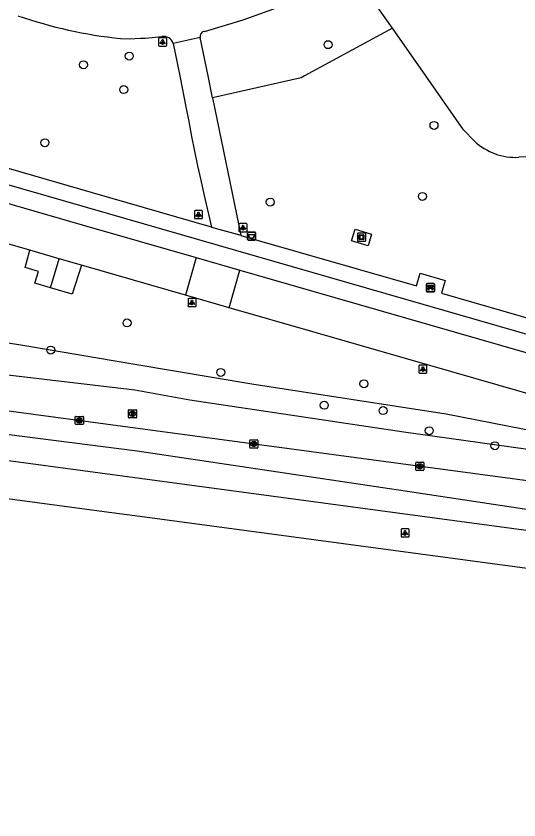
# Model space of a CAD drawing. Extents: x 161402 to 161933, y 381650 to 382313.
# Drawn here: x 161485.4 to 161547.1, y 381658.8 to 381757.3 of the extents above; entities that cross this region are included whole.
import ezdxf

# ---------------------------------------------------------------- set-up
doc = ezdxf.new("R2010")
doc.units = 0
for name, color, linetype in [('IMGEO_Afvalbak', 7, 'Continuous'), ('IMGEO_Bank', 7, 'Continuous'), ('IMGEO_Berm_groen', 7, 'Continuous'), ('IMGEO_Boom', 7, 'Continuous'), ('IMGEO_Groenvoorziening', 7, 'Continuous'), ('IMGEO_Kolk', 7, 'Continuous'), ('IMGEO_Kunstobject', 7, 'Continuous'), ('IMGEO_Lichtpunt', 7, 'Continuous'), ('IMGEO_Meer_plas_ven_vijver', 7, 'Continuous'), ('IMGEO_Rijbaan_lokaal_open', 7, 'Continuous'), ('IMGEO_Rijbaan_regionaal_gesloten', 7, 'Continuous'), ('IMGEO_Rioolput', 7, 'Continuous'), ('IMGEO_Voetpad_gesloten', 7, 'Continuous'), ('IMGEO_Voetpad_open', 7, 'Continuous')]:
    doc.layers.add(name, color=color, linetype=linetype)

msp = doc.modelspace()

# ---------------------------------------------------------------- linework, layer by layer
at = {"layer": 'IMGEO_Afvalbak'}
for p, q in [((161513.805, 381729.965), (161513.805, 381730.765)), ((161513.805, 381730.765), (161513.805, 381729.965)), ((161513.905, 381730.865), (161514.695, 381730.865)), ((161514.695, 381730.865), (161513.905, 381730.865)), ((161514.795, 381730.765), (161514.795, 381729.965)), ((161514.795, 381729.965), (161514.795, 381730.765)), ((161514.695, 381729.865), (161513.905, 381729.865)), ((161513.905, 381729.865), (161514.695, 381729.865))]:
    msp.add_line(p, q, dxfattribs=at)
msp.add_lwpolyline([(161513.948, 381730.579), (161514.652, 381730.579), (161514.503, 381730.109), (161514.097, 381730.109), (161513.948, 381730.579)], dxfattribs=at)
for centre, start, end in [((161513.905, 381730.765), 90, 180), ((161513.905, 381730.765), 90, 180), ((161514.695, 381730.765), 0, 90), ((161514.695, 381730.765), 360, 90), ((161513.905, 381729.965), 180, 270), ((161513.905, 381729.965), 180, 270), ((161514.695, 381729.965), 270, 0), ((161514.695, 381729.965), 270, 0)]:
    msp.add_arc(centre, 0.1, start, end, dxfattribs=at)
at = {"layer": 'IMGEO_Bank'}
for p, q in [((161535.761, 381723.619), (161535.761, 381724.46)), ((161535.761, 381724.46), (161535.761, 381723.619)), ((161535.836, 381724.544), (161536.677, 381724.544)), ((161536.677, 381724.544), (161535.836, 381724.544)), ((161536.07, 381724.05), (161536.07, 381724.156)), ((161536.114, 381724.156), (161536.114, 381724.05)), ((161536.402, 381724.162), (161536.12, 381724.162)), ((161536.408, 381724.05), (161536.408, 381724.156)), ((161536.452, 381724.156), (161536.452, 381724.05)), ((161536.761, 381724.469), (161536.761, 381723.628)), ((161536.761, 381723.628), (161536.761, 381724.469)), ((161536.686, 381723.544), (161535.845, 381723.544)), ((161535.845, 381723.544), (161536.686, 381723.544)), ((161536.458, 381723.942), (161536.065, 381723.942)), ((161536.12, 381724.044), (161536.402, 381724.044))]:
    msp.add_line(p, q, dxfattribs=at)
for points in [[(161536.064, 381724.162), (161535.978, 381724.162), (161535.978, 381724.323), (161536.541, 381724.323), (161536.541, 381724.162), (161536.458, 381724.162)], [(161536.008, 381723.942), (161535.866, 381723.942), (161535.978, 381724.044), (161536.064, 381724.044)], [(161536.058, 381723.935), (161536.058, 381723.728), (161536.015, 381723.728), (161536.015, 381723.935)], [(161536.458, 381724.044), (161536.541, 381724.044), (161536.653, 381723.942), (161536.514, 381723.942)], [(161536.508, 381723.935), (161536.508, 381723.728), (161536.464, 381723.728), (161536.464, 381723.935)]]:
    msp.add_lwpolyline(points, dxfattribs=at)
for centre, radius, start, end in [((161535.839, 381724.466), 0.0779, 92.4484, 184.28452), ((161535.839, 381724.466), 0.0779, 92.4484, 184.28452), ((161536.063, 381724.155), 0.00671, 2.89567, 87.10433), ((161536.12, 381724.155), 0.00671, 92.89567, 177.10433), ((161536.402, 381724.155), 0.00671, 2.89567, 87.10433), ((161536.459, 381724.155), 0.00671, 92.89567, 177.10433), ((161536.683, 381724.466), 0.0779, 2.4484, 94.28452), ((161536.683, 381724.466), 0.0779, 2.4484, 94.28452), ((161535.839, 381723.622), 0.0779, 182.4484, 274.28452), ((161535.839, 381723.622), 0.0779, 182.4484, 274.28452), ((161536.008, 381723.935), 0.00671, 2.89567, 87.10433), ((161536.065, 381723.935), 0.00671, 92.89567, 177.10433), ((161536.063, 381724.051), 0.00671, 272.89567, 357.10433), ((161536.12, 381724.051), 0.00671, 182.89567, 267.10433), ((161536.402, 381724.051), 0.00671, 272.89567, 357.10433), ((161536.459, 381724.051), 0.00671, 182.89567, 267.10433), ((161536.457, 381723.935), 0.00671, 2.89567, 87.10433), ((161536.514, 381723.935), 0.00671, 92.89567, 177.10433), ((161536.683, 381723.622), 0.0779, 272.4484, 4.28452), ((161536.683, 381723.622), 0.0779, 272.4484, 4.28452)]:
    msp.add_arc(centre, radius, start, end, dxfattribs=at)
at = {"layer": 'IMGEO_Berm_groen'}
for points in [[(161414.729, 381720.986), (161414.872, 381722.243), (161415.659, 381723.737), (161416.807, 381724.974), (161417.694, 381725.496), (161419.991, 381725.975), (161422.336, 381726.035), (161425.949, 381725.851), (161464.494, 381720.439), (161486.232, 381717.019), (161500, 381714.687), (161514.329, 381712.259), (161538.196, 381708.583), (161553.251, 381705.645), (161566.854, 381702.409), (161567.845, 381702.004), (161568.717, 381701.384)], [(161414.729, 381720.986), (161421.115, 381720.1), (161421.193, 381720.541), (161421.637, 381721.268), (161422.47, 381721.45), (161461.503, 381716.064), (161500, 381711.507), (161506.756, 381710.29), (161533, 381706.394), (161568.717, 381701.384)]]:
    msp.add_lwpolyline(points, dxfattribs=at)
at = {"layer": 'IMGEO_Boom'}
for centre in [(161523.702, 381753.837), (161499.306, 381752.445), (161493.683, 381751.371), (161498.627, 381748.324), (161536.696, 381743.941), (161488.949, 381741.815), (161516.595, 381734.536), (161535.273, 381735.237), (161499.039, 381719.731), (161489.67, 381716.396), (161510.526, 381713.668), (161528.095, 381712.267), (161523.222, 381709.639), (161530.442, 381708.986), (161536.114, 381706.519), (161544.167, 381704.676)]:
    msp.add_circle(centre, 0.489, dxfattribs=at)
at = {"layer": 'IMGEO_Groenvoorziening'}
msp.add_lwpolyline([(161531.611, 381755.849), (161520.804, 381750), (161520.388, 381749.775), (161509.519, 381747.311)], dxfattribs=at)
at = {"layer": 'IMGEO_Kolk'}
for p, q in [((161492.678, 381707.351), (161492.678, 381708.203)), ((161492.753, 381708.277), (161493.605, 381708.277)), ((161493.189, 381707.497), (161493.164, 381707.497)), ((161493.166, 381708.057), (161493.191, 381708.057)), ((161493.679, 381708.203), (161493.679, 381707.351)), ((161493.605, 381707.277), (161492.753, 381707.277)), ((161514.159, 381705.391), (161515.011, 381705.391)), ((161514.084, 381704.465), (161514.084, 381705.317)), ((161514.595, 381704.611), (161514.57, 381704.611)), ((161514.572, 381705.171), (161514.597, 381705.171)), ((161515.085, 381705.317), (161515.085, 381704.465)), ((161515.011, 381704.391), (161514.159, 381704.391)), ((161534.456, 381701.729), (161534.456, 381702.581)), ((161534.531, 381702.655), (161535.383, 381702.655)), ((161534.944, 381702.435), (161534.969, 381702.435)), ((161535.457, 381702.581), (161535.457, 381701.729)), ((161535.383, 381701.655), (161534.531, 381701.655)), ((161534.967, 381701.875), (161534.942, 381701.875))]:
    msp.add_line(p, q, dxfattribs=at)
for points in [[(161492.678, 381707.351), (161492.678, 381708.203)], [(161492.753, 381708.277), (161493.605, 381708.277)], [(161492.999, 381707.977), (161493.122, 381707.977), (161493.122, 381707.826), (161493.252, 381707.977), (161493.416, 381707.977), (161493.27, 381707.826), (161493.423, 381707.577), (161493.271, 381707.577), (161493.186, 381707.741), (161493.122, 381707.674), (161493.122, 381707.577), (161492.999, 381707.577), (161492.999, 381707.977)], [(161493.679, 381708.203), (161493.679, 381707.351)], [(161493.605, 381707.277), (161492.753, 381707.277)], [(161514.159, 381705.391), (161515.011, 381705.391)], [(161514.084, 381704.465), (161514.084, 381705.317)], [(161514.405, 381705.091), (161514.528, 381705.091), (161514.528, 381704.94), (161514.658, 381705.091), (161514.822, 381705.091), (161514.676, 381704.94), (161514.829, 381704.691), (161514.677, 381704.691), (161514.592, 381704.855), (161514.528, 381704.788), (161514.528, 381704.691), (161514.405, 381704.691), (161514.405, 381705.091)], [(161515.085, 381705.317), (161515.085, 381704.465)], [(161515.011, 381704.391), (161514.159, 381704.391)], [(161534.456, 381701.729), (161534.456, 381702.581)], [(161534.531, 381702.655), (161535.383, 381702.655)], [(161535.457, 381702.581), (161535.457, 381701.729)], [(161535.383, 381701.655), (161534.531, 381701.655)], [(161534.777, 381702.355), (161534.9, 381702.355), (161534.9, 381702.204), (161535.03, 381702.355), (161535.194, 381702.355), (161535.048, 381702.204), (161535.201, 381701.955), (161535.049, 381701.955), (161534.964, 381702.119), (161534.9, 381702.052), (161534.9, 381701.955), (161534.777, 381701.955), (161534.777, 381702.355)]]:
    msp.add_lwpolyline(points, dxfattribs=at)
for centre, start, end in [((161492.755, 381708.201), 91.55205, 178.44795), ((161492.755, 381708.201), 91.55205, 178.44795), ((161493.603, 381708.201), 1.55205, 88.44795), ((161493.603, 381708.201), 1.55205, 88.44795), ((161492.755, 381707.353), 181.55205, 268.44795), ((161492.755, 381707.353), 181.55205, 268.44795), ((161493.603, 381707.353), 271.55205, 358.44795), ((161493.603, 381707.353), 271.55205, 358.44795), ((161514.161, 381705.315), 91.55205, 178.44795), ((161514.161, 381705.315), 91.55205, 178.44795), ((161515.009, 381705.315), 1.55205, 88.44795), ((161515.009, 381705.315), 1.55205, 88.44795), ((161514.161, 381704.467), 181.55205, 268.44795), ((161514.161, 381704.467), 181.55205, 268.44795), ((161515.009, 381704.467), 271.55205, 358.44795), ((161515.009, 381704.467), 271.55205, 358.44795), ((161534.533, 381702.579), 91.55205, 178.44795), ((161534.533, 381702.579), 91.55205, 178.44795), ((161535.381, 381702.579), 1.55205, 88.44795), ((161535.381, 381702.579), 1.55205, 88.44795), ((161534.533, 381701.731), 181.55205, 268.44795), ((161534.533, 381701.731), 181.55205, 268.44795), ((161535.381, 381701.731), 271.55205, 358.44795), ((161535.381, 381701.731), 271.55205, 358.44795)]:
    msp.add_arc(centre, 0.0765, start, end, dxfattribs=at)
for centre, major_axis, ratio, start_param, end_param in [((161493.165, 381707.777), (-0.387, 0.002), 0.722429, 4.712389, 7.853982), ((161493.19, 381707.777), (-0.39, 0.002), 0.717154, 1.570796, 4.712389), ((161514.571, 381704.891), (-0.387, 0.002), 0.722429, 4.712389, 7.853982), ((161514.596, 381704.891), (-0.39, 0.002), 0.717154, 1.570796, 4.712389), ((161534.943, 381702.155), (-0.387, 0.002), 0.722429, 4.712389, 7.853982), ((161534.968, 381702.155), (-0.39, 0.002), 0.717154, 1.570796, 4.712389)]:
    msp.add_ellipse(centre, major_axis=major_axis, ratio=ratio, start_param=start_param, end_param=end_param, dxfattribs=at)
at = {"layer": 'IMGEO_Kunstobject'}
for p, q in [((161527.316, 381730.662), (161527.316, 381729.821)), ((161527.316, 381730.662), (161527.316, 381729.821)), ((161528.232, 381730.746), (161527.391, 381730.746)), ((161528.232, 381730.746), (161527.391, 381730.746)), ((161527.53, 381730.01), (161527.53, 381730.484)), ((161527.58, 381730.534), (161528.054, 381730.534)), ((161527.61, 381730.434), (161527.61, 381730.06)), ((161528.004, 381730.454), (161527.63, 381730.454)), ((161527.63, 381730.04), (161528.004, 381730.04)), ((161528.024, 381730.06), (161528.024, 381730.434)), ((161528.104, 381730.484), (161528.104, 381730.01)), ((161528.316, 381729.83), (161528.316, 381730.671)), ((161528.316, 381729.83), (161528.316, 381730.671)), ((161527.4, 381729.746), (161528.241, 381729.746)), ((161527.4, 381729.746), (161528.241, 381729.746)), ((161528.054, 381729.96), (161527.58, 381729.96))]:
    msp.add_line(p, q, dxfattribs=at)
for centre, radius, start, end in [((161527.394, 381730.668), 0.0779, 92.4484, 184.28452), ((161527.394, 381730.668), 0.0779, 92.4484, 184.28452), ((161527.58, 381730.484), 0.05, 90, 180), ((161527.63, 381730.434), 0.02, 90, 180), ((161527.63, 381730.06), 0.02, 180, 270), ((161528.004, 381730.434), 0.02, 360, 90), ((161528.004, 381730.06), 0.02, 270, 0), ((161528.054, 381730.484), 0.05, 360, 90), ((161528.238, 381730.668), 0.0779, 2.4484, 94.28452), ((161528.238, 381730.668), 0.0779, 2.4484, 94.28452), ((161527.394, 381729.824), 0.0779, 182.4484, 274.28452), ((161527.394, 381729.824), 0.0779, 182.4484, 274.28452), ((161527.58, 381730.01), 0.05, 180, 270), ((161528.054, 381730.01), 0.05, 270, 0), ((161528.238, 381729.824), 0.0779, 272.4484, 4.28452), ((161528.238, 381729.824), 0.0779, 272.4484, 4.28452)]:
    msp.add_arc(centre, radius, start, end, dxfattribs=at)
at = {"layer": 'IMGEO_Lichtpunt'}
for p, q in [((161503.802, 381754.662), (161502.994, 381754.662)), ((161503.802, 381754.662), (161502.994, 381754.662)), ((161502.9, 381754.567), (161502.9, 381753.76)), ((161502.9, 381754.567), (161502.9, 381753.76)), ((161503.896, 381753.76), (161503.896, 381754.567)), ((161503.896, 381753.76), (161503.896, 381754.567)), ((161502.994, 381753.666), (161503.802, 381753.666)), ((161502.994, 381753.666), (161503.802, 381753.666)), ((161507.298, 381733.414), (161507.298, 381732.607)), ((161507.298, 381733.414), (161507.298, 381732.607)), ((161508.2, 381733.509), (161507.392, 381733.509)), ((161508.2, 381733.509), (161507.392, 381733.509)), ((161508.294, 381732.607), (161508.294, 381733.414)), ((161508.294, 381732.607), (161508.294, 381733.414)), ((161507.392, 381732.513), (161508.2, 381732.513)), ((161507.392, 381732.513), (161508.2, 381732.513)), ((161512.761, 381731.801), (161512.761, 381730.994)), ((161512.761, 381731.801), (161512.761, 381730.994)), ((161513.663, 381731.896), (161512.855, 381731.896)), ((161513.663, 381731.896), (161512.855, 381731.896)), ((161513.757, 381730.994), (161513.757, 381731.801)), ((161513.757, 381730.994), (161513.757, 381731.801)), ((161512.855, 381730.9), (161513.663, 381730.9)), ((161512.855, 381730.9), (161513.663, 381730.9)), ((161506.511, 381722.632), (161506.511, 381721.825)), ((161506.511, 381722.632), (161506.511, 381721.825)), ((161507.413, 381722.727), (161506.605, 381722.727)), ((161507.413, 381722.727), (161506.605, 381722.727)), ((161507.507, 381721.825), (161507.507, 381722.632)), ((161507.507, 381721.825), (161507.507, 381722.632)), ((161506.605, 381721.731), (161507.413, 381721.731)), ((161506.605, 381721.731), (161507.413, 381721.731)), ((161534.835, 381714.467), (161534.835, 381713.66)), ((161534.835, 381714.467), (161534.835, 381713.66)), ((161535.737, 381714.562), (161534.929, 381714.562)), ((161535.737, 381714.562), (161534.929, 381714.562)), ((161535.831, 381713.66), (161535.831, 381714.467)), ((161535.831, 381713.66), (161535.831, 381714.467)), ((161534.929, 381713.566), (161535.737, 381713.566)), ((161534.929, 381713.566), (161535.737, 381713.566)), ((161532.648, 381694.389), (161532.648, 381693.582)), ((161532.648, 381694.389), (161532.648, 381693.582)), ((161533.55, 381694.484), (161532.742, 381694.484)), ((161533.55, 381694.484), (161532.742, 381694.484)), ((161533.644, 381693.582), (161533.644, 381694.389)), ((161533.644, 381693.582), (161533.644, 381694.389)), ((161532.742, 381693.488), (161533.55, 381693.488)), ((161532.742, 381693.488), (161533.55, 381693.488))]:
    msp.add_line(p, q, dxfattribs=at)
for points in [[(161503.274, 381754.231), (161503.313, 381754.203), (161503.125, 381753.941), (161503.087, 381753.968), (161503.274, 381754.231)], [(161503.376, 381754.183), (161503.423, 381754.183), (161503.423, 381753.861), (161503.376, 381753.861), (161503.376, 381754.183)], [(161503.486, 381754.203), (161503.524, 381754.23), (161503.711, 381753.968), (161503.672, 381753.94), (161503.486, 381754.203)], [(161507.672, 381733.078), (161507.711, 381733.05), (161507.523, 381732.788), (161507.485, 381732.815), (161507.672, 381733.078)], [(161507.774, 381733.03), (161507.821, 381733.03), (161507.821, 381732.708), (161507.774, 381732.708), (161507.774, 381733.03)], [(161507.884, 381733.05), (161507.922, 381733.077), (161508.109, 381732.815), (161508.07, 381732.787), (161507.884, 381733.05)], [(161513.135, 381731.465), (161513.174, 381731.437), (161512.986, 381731.175), (161512.948, 381731.202), (161513.135, 381731.465)], [(161513.237, 381731.417), (161513.284, 381731.417), (161513.284, 381731.095), (161513.237, 381731.095), (161513.237, 381731.417)], [(161513.347, 381731.437), (161513.385, 381731.464), (161513.572, 381731.202), (161513.533, 381731.174), (161513.347, 381731.437)], [(161506.885, 381722.296), (161506.924, 381722.268), (161506.736, 381722.006), (161506.698, 381722.033), (161506.885, 381722.296)], [(161506.987, 381722.248), (161507.034, 381722.248), (161507.034, 381721.926), (161506.987, 381721.926), (161506.987, 381722.248)], [(161507.097, 381722.268), (161507.135, 381722.295), (161507.322, 381722.033), (161507.283, 381722.005), (161507.097, 381722.268)], [(161535.209, 381714.131), (161535.248, 381714.103), (161535.06, 381713.841), (161535.022, 381713.868), (161535.209, 381714.131)], [(161535.311, 381714.083), (161535.358, 381714.083), (161535.358, 381713.761), (161535.311, 381713.761), (161535.311, 381714.083)], [(161535.421, 381714.103), (161535.459, 381714.13), (161535.646, 381713.868), (161535.607, 381713.84), (161535.421, 381714.103)], [(161533.022, 381694.053), (161533.061, 381694.025), (161532.873, 381693.763), (161532.835, 381693.79), (161533.022, 381694.053)], [(161533.124, 381694.005), (161533.171, 381694.005), (161533.171, 381693.683), (161533.124, 381693.683), (161533.124, 381694.005)], [(161533.234, 381694.025), (161533.272, 381694.052), (161533.459, 381693.79), (161533.42, 381693.762), (161533.234, 381694.025)]]:
    msp.add_lwpolyline(points, dxfattribs=at)
for centre in [(161503.399, 381754.365), (161507.797, 381733.212), (161513.26, 381731.599), (161507.01, 381722.43), (161535.334, 381714.265), (161533.147, 381694.187)]:
    msp.add_circle(centre, 0.0994, dxfattribs=at)
for centre, start, end in [((161502.994, 381754.567), 90, 180), ((161502.994, 381754.567), 90, 180), ((161503.802, 381754.567), 0, 90), ((161503.802, 381754.567), 0, 90), ((161502.994, 381753.76), 180, 270), ((161502.994, 381753.76), 180, 270), ((161503.802, 381753.76), 270, 0), ((161503.802, 381753.76), 270, 360), ((161507.392, 381733.414), 90, 180), ((161507.392, 381733.414), 90, 180), ((161508.2, 381733.414), 0, 90), ((161508.2, 381733.414), 0, 90), ((161507.392, 381732.607), 180, 270), ((161507.392, 381732.607), 180, 270), ((161508.2, 381732.607), 270, 0), ((161508.2, 381732.607), 270, 360), ((161512.855, 381731.801), 90, 180), ((161512.855, 381731.801), 90, 180), ((161513.663, 381731.801), 0, 90), ((161513.663, 381731.801), 0, 90), ((161512.855, 381730.994), 180, 270), ((161512.855, 381730.994), 180, 270), ((161513.663, 381730.994), 270, 0), ((161513.663, 381730.994), 270, 360), ((161506.605, 381722.632), 90, 180), ((161506.605, 381722.632), 90, 180), ((161507.413, 381722.632), 0, 90), ((161507.413, 381722.632), 0, 90), ((161506.605, 381721.825), 180, 270), ((161506.605, 381721.825), 180, 270), ((161507.413, 381721.825), 270, 0), ((161507.413, 381721.825), 270, 360), ((161534.929, 381714.467), 90, 180), ((161534.929, 381714.467), 90, 180), ((161535.737, 381714.467), 0, 90), ((161535.737, 381714.467), 0, 90), ((161534.929, 381713.66), 180, 270), ((161534.929, 381713.66), 180, 270), ((161535.737, 381713.66), 270, 0), ((161535.737, 381713.66), 270, 360), ((161532.742, 381694.389), 90, 180), ((161532.742, 381694.389), 90, 180), ((161532.742, 381693.582), 180, 270), ((161532.742, 381693.582), 180, 270), ((161533.55, 381694.389), 0, 90), ((161533.55, 381694.389), 0, 90), ((161533.55, 381693.582), 270, 0), ((161533.55, 381693.582), 270, 360)]:
    msp.add_arc(centre, 0.0946, start, end, dxfattribs=at)
at = {"layer": 'IMGEO_Meer_plas_ven_vijver'}
for points in [[(161531.611, 381755.849), (161525.814, 381764.062)], [(161541.645, 381742.015), (161540.299, 381743.412), (161535.697, 381750), (161531.611, 381755.849)], [(161575.312, 381740.543), (161572.794, 381740.244), (161547.118, 381740.035)]]:
    msp.add_lwpolyline(points, dxfattribs=at)
msp.add_arc((161546.722, 381747.495), 7.47, 227.18503, 273.03715, dxfattribs=at)
at = {"layer": 'IMGEO_Rijbaan_lokaal_open'}
for points in [[(161423.537, 381751.922), (161458.483, 381741.876), (161493.525, 381731.759), (161507.502, 381727.744)], [(161487.109, 381728.631), (161467.984, 381734.136), (161424.232, 381746.77), (161422.307, 381747.284), (161421.908, 381747.401)], [(161490.705, 381727.596), (161487.109, 381728.631)], [(161493.45, 381726.806), (161490.705, 381727.596)], [(161507.502, 381727.744), (161506.198, 381723.137)], [(161507.502, 381727.744), (161512.889, 381726.196)], [(161506.198, 381723.137), (161493.45, 381726.806)], [(161511.545, 381721.598), (161512.889, 381726.196)], [(161512.889, 381726.196), (161550.839, 381715.295)], [(161511.545, 381721.598), (161506.198, 381723.137)], [(161550.274, 381710.457), (161521.825, 381718.639), (161511.545, 381721.598)]]:
    msp.add_lwpolyline(points, dxfattribs=at)
at = {"layer": 'IMGEO_Rijbaan_regionaal_gesloten'}
for points in [[(161414.406, 381718.345), (161620.052, 381690.763)], [(161819.974, 381662.23), (161804.206, 381663.251), (161753.907, 381669.29), (161619.672, 381687.503), (161592.199, 381691.43), (161549.132, 381696.713), (161533.162, 381699.103), (161500.28, 381704.009), (161413.962, 381714.993)], [(161413.616, 381712.377), (161582.68, 381689.648), (161619.348, 381684.737), (161785.447, 381662.49), (161799.427, 381660.835), (161819.493, 381658.805)], [(161680.265, 381671.952), (161638.545, 381677.519), (161618.812, 381680.164), (161535.035, 381691.391), (161500, 381696.081), (161496.223, 381696.587), (161436.501, 381704.561), (161412.983, 381707.708)]]:
    msp.add_lwpolyline(points, dxfattribs=at)
at = {"layer": 'IMGEO_Rioolput'}
for p, q in [((161499.199, 381708.163), (161499.199, 381709.015)), ((161499.274, 381709.089), (161500.126, 381709.089)), ((161499.687, 381708.869), (161499.712, 381708.869)), ((161500.2, 381709.015), (161500.2, 381708.163)), ((161500.126, 381708.089), (161499.274, 381708.089)), ((161499.71, 381708.309), (161499.685, 381708.309))]:
    msp.add_line(p, q, dxfattribs=at)
for points in [[(161499.199, 381708.163), (161499.199, 381709.015)], [(161499.274, 381709.089), (161500.126, 381709.089)], [(161499.788, 381708.787), (161499.536, 381708.789), (161499.536, 381708.389)], [(161499.536, 381708.389), (161499.66, 381708.389), (161499.66, 381708.551), (161499.671, 381708.551)], [(161499.714, 381708.708), (161499.66, 381708.708), (161499.66, 381708.627)], [(161499.66, 381708.627), (161499.712, 381708.627)], [(161499.718, 381708.522), (161499.789, 381708.389), (161499.929, 381708.389), (161499.864, 381708.515)], [(161500.2, 381709.015), (161500.2, 381708.163)], [(161500.126, 381708.089), (161499.274, 381708.089)]]:
    msp.add_lwpolyline(points, dxfattribs=at)
for centre, radius, start, end in [((161499.276, 381709.013), 0.0765, 91.55205, 178.44795), ((161499.276, 381709.013), 0.0765, 91.55205, 178.44795), ((161499.67, 381708.498), 0.0533, 26.02933, 88.69889), ((161499.696, 381708.816), 0.19, 274.7715, 282.96867), ((161499.72, 381708.612), 0.0964, 77.00612, 93.18647), ((161499.734, 381708.669), 0.0378, 276.66336, 79.67722), ((161499.787, 381708.677), 0.109, 350.36119, 89.41601), ((161499.785, 381708.677), 0.112, 277.58423, 350.98172), ((161499.769, 381708.462), 0.108, 29.51342, 73.79051), ((161500.124, 381709.013), 0.0765, 1.55205, 88.44795), ((161500.124, 381709.013), 0.0765, 1.55205, 88.44795), ((161499.276, 381708.165), 0.0765, 181.55205, 268.44795), ((161499.276, 381708.165), 0.0765, 181.55205, 268.44795), ((161500.124, 381708.165), 0.0765, 271.55205, 358.44795), ((161500.124, 381708.165), 0.0765, 271.55205, 358.44795)]:
    msp.add_arc(centre, radius, start, end, dxfattribs=at)
for centre, major_axis, ratio, start_param, end_param in [((161499.686, 381708.589), (-0.387, 0.002), 0.722429, 4.712389, 7.853982), ((161499.711, 381708.589), (-0.39, 0.002), 0.717154, 1.570796, 4.712389)]:
    msp.add_ellipse(centre, major_axis=major_axis, ratio=ratio, start_param=start_param, end_param=end_param, dxfattribs=at)
at = {"layer": 'IMGEO_Voetpad_gesloten'}
for points in [[(161508.544, 381755.469), (161513.271, 381756.897), (161517.926, 381758.544), (161523.121, 381760.882)], [(161498.236, 381754.581), (161499.311, 381754.554), (161500.738, 381754.616), (161501.31, 381754.641), (161503.313, 381754.825)], [(161508.009, 381754.723), (161504.692, 381753.976)], [(161509.519, 381747.311), (161508.971, 381750), (161508.009, 381754.723)], [(161504.692, 381753.976), (161505.195, 381751.629), (161505.559, 381749.824), (161506.258, 381746.213), (161506.607, 381744.402), (161506.96, 381742.59), (161507.691, 381738.967), (161508.026, 381737.392), (161508.478, 381735.358), (161509.376, 381731.463)], [(161509.519, 381747.311), (161512.982, 381730.467)], [(161509.376, 381731.463), (161509.404, 381731.455), (161512.982, 381730.467)], [(161489.647, 381724.03), (161487.722, 381724.601), (161488.157, 381726.039), (161486.53, 381726.524), (161487.109, 381728.631)], [(161489.647, 381724.03), (161490.705, 381727.596)]]:
    msp.add_lwpolyline(points, dxfattribs=at)
for centre, radius, start, end in [((161504.574, 381813.084), 58.845, 251.22759, 263.8169), ((161503.524, 381753.623), 1.22, 16.7957, 99.96612), ((161508.6, 381754.864), 0.607, 95.25593, 193.45106)]:
    msp.add_arc(centre, radius, start, end, dxfattribs=at)
at = {"layer": 'IMGEO_Voetpad_open'}
for points in [[(161509.376, 381731.463), (161494.788, 381735.694), (161459.737, 381745.805), (161421.928, 381756.713)], [(161550.839, 381715.295), (161551.402, 381717.349), (161494.2, 381733.836), (161459.096, 381743.949), (161424.159, 381754.017), (161423.537, 381751.922)], [(161529.011, 381730.626), (161528.598, 381729.19), (161526.563, 381729.775), (161527.024, 381731.233), (161529.011, 381730.626)], [(161512.982, 381730.467), (161512.992, 381730.464), (161534.541, 381724.258), (161534.993, 381725.82), (161538.069, 381724.94), (161537.607, 381723.359), (161553.492, 381718.791)], [(161493.45, 381726.806), (161492.294, 381723.245), (161489.647, 381724.03)]]:
    msp.add_lwpolyline(points, dxfattribs=at)

doc.saveas('drawing.dxf')
